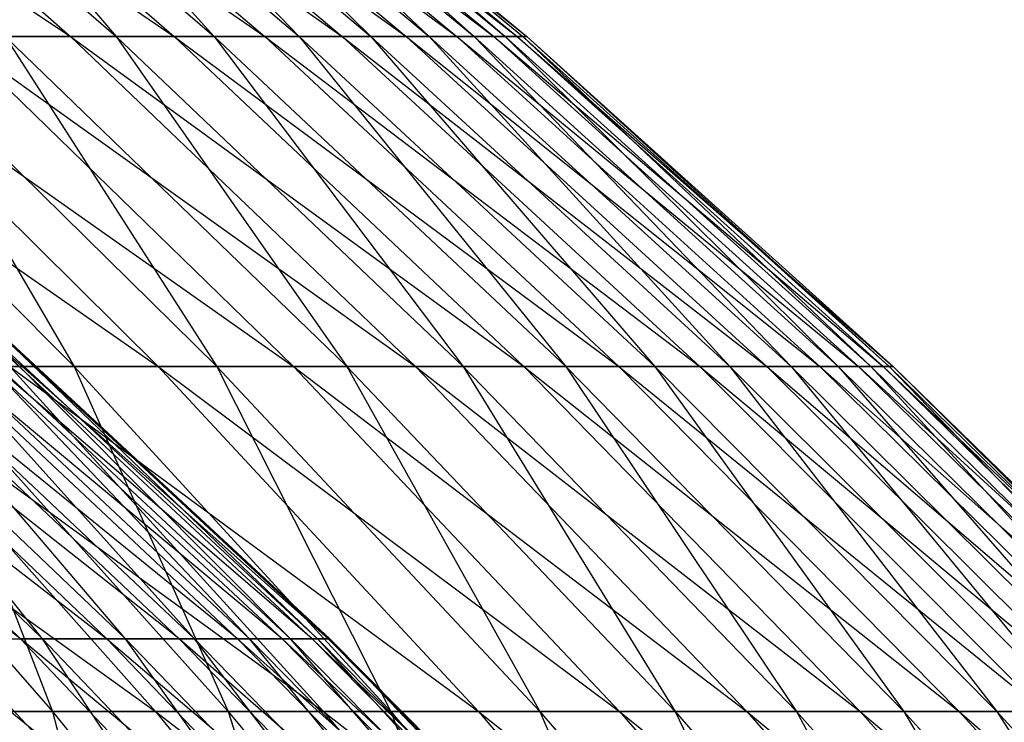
# Model space of a CAD drawing. Extents: x -125 to 125, y -143 to 0.
# Tile 353 of 406: x 36.61 to 41.63, y -40.94 to -37.36. Entities that reach past the tile are written whole.
import ezdxf

# ---------------------------------------------------------------- set-up
doc = ezdxf.new("R2010")
doc.units = 0
doc.header["$LTSCALE"] = 25.4
doc.layers.get('0').update_dxf_attribs({"linetype": 'CONTINUOUS'})

# ---------------------------------------------------------------- blocks, each defined once
blk = doc.blocks.new('NL2500027000_STL_3')
at = {"color": 0}
for p, q in [((34.4832, -35.8473, 14.1118), (36.8693, -37.4489, 13.3029)), ((34.4832, -35.8473, 14.1118), (36.8693, -37.4489, 13.3029)), ((35.0474, -35.8473, 12.6456), (37.3974, -37.4489, 11.7368)), ((35.0474, -35.8473, 12.6456), (37.3974, -37.4489, 11.7368)), ((35.0474, -35.8473, 12.6456), (36.8693, -37.4489, 13.3029)), ((35.0474, -35.8473, 12.6456), (36.8693, -37.4489, 13.3029)), ((35.2675, -35.8473, -12.0181), (37.1009, -37.4489, -12.6429)), ((35.2675, -35.8473, -12.0181), (37.1009, -37.4489, -12.6429)), ((35.5494, -35.8473, 11.1569), (37.8589, -37.4489, 10.1499)), ((35.5494, -35.8473, 11.1569), (37.8589, -37.4489, 10.1499)), ((35.5494, -35.8473, 11.1569), (37.3974, -37.4489, 11.7368)), ((35.5494, -35.8473, 11.1569), (37.3974, -37.4489, 11.7368)), ((35.7428, -35.8473, -10.5207), (37.1009, -37.4489, -12.6429)), ((35.7428, -35.8473, -10.5207), (37.1009, -37.4489, -12.6429)), ((35.7428, -35.8473, -10.5207), (37.6009, -37.4489, -11.0676)), ((35.7428, -35.8473, -10.5207), (37.6009, -37.4489, -11.0676)), ((35.9881, -35.8473, 9.6483), (38.2531, -37.4489, 8.5448)), ((35.9881, -35.8473, 9.6483), (38.2531, -37.4489, 8.5448)), ((35.9881, -35.8473, 9.6483), (37.8589, -37.4489, 10.1499)), ((35.9881, -35.8473, 9.6483), (37.8589, -37.4489, 10.1499)), ((36.1545, -35.8473, -9.0045), (37.6009, -37.4489, -11.0676)), ((36.1545, -35.8473, -9.0045), (37.6009, -37.4489, -11.0676)), ((36.1545, -35.8473, -9.0045), (38.034, -37.4489, -9.4726)), ((36.1545, -35.8473, -9.0045), (38.034, -37.4489, -9.4726)), ((36.3628, -35.8473, 8.1226), (38.5793, -37.4489, 6.9246)), ((36.3628, -35.8473, 8.1226), (38.5793, -37.4489, 6.9246)), ((36.3628, -35.8473, 8.1226), (38.2531, -37.4489, 8.5448)), ((36.3628, -35.8473, 8.1226), (38.2531, -37.4489, 8.5448)), ((36.502, -35.8473, -7.4724), (38.034, -37.4489, -9.4726)), ((36.502, -35.8473, -7.4724), (38.034, -37.4489, -9.4726)), ((36.502, -35.8473, -7.4724), (38.3995, -37.4489, -7.8608)), ((36.502, -35.8473, -7.4724), (38.3995, -37.4489, -7.8608)), ((36.6729, -35.8473, 6.5824), (38.837, -37.4489, 5.2921)), ((36.6729, -35.8473, 6.5824), (38.837, -37.4489, 5.2921)), ((36.6729, -35.8473, 6.5824), (38.5793, -37.4489, 6.9246)), ((36.6729, -35.8473, 6.5824), (38.5793, -37.4489, 6.9246)), ((36.7846, -35.8473, -5.9269), (38.3995, -37.4489, -7.8608)), ((36.7846, -35.8473, -5.9269), (38.3995, -37.4489, -7.8608)), ((36.7846, -35.8473, -5.9269), (38.6968, -37.4489, -6.2351)), ((36.7846, -35.8473, -5.9269), (38.6968, -37.4489, -6.2351)), ((36.9178, -35.8473, 5.0306), (39.0255, -37.4489, 3.6502)), ((36.9178, -35.8473, 5.0306), (39.0255, -37.4489, 3.6502)), ((36.9178, -35.8473, 5.0306), (38.837, -37.4489, 5.2921)), ((36.9178, -35.8473, 5.0306), (38.837, -37.4489, 5.2921)), ((37.0017, -35.8473, -4.371), (38.6968, -37.4489, -6.2351)), ((37.0017, -35.8473, -4.371), (38.6968, -37.4489, -6.2351)), ((37.0017, -35.8473, -4.371), (38.9252, -37.4489, -4.5982)), ((37.0017, -35.8473, -4.371), (38.9252, -37.4489, -4.5982)), ((37.0971, -35.8473, 3.4698), (39.1447, -37.4489, 2.0017)), ((37.0971, -35.8473, 3.4698), (39.1447, -37.4489, 2.0017)), ((37.0971, -35.8473, 3.4698), (39.0255, -37.4489, 3.6502)), ((37.0971, -35.8473, 3.4698), (39.0255, -37.4489, 3.6502)), ((37.1531, -35.8473, -2.8072), (38.9252, -37.4489, -4.5982)), ((37.1531, -35.8473, -2.8072), (38.9252, -37.4489, -4.5982)), ((37.1531, -35.8473, -2.8072), (39.0845, -37.4489, -2.9531)), ((37.1531, -35.8473, -2.8072), (39.0845, -37.4489, -2.9531)), ((37.2104, -35.8473, 1.9028), (39.1943, -37.4489, 0.3498)), ((37.2104, -35.8473, 1.9028), (39.1943, -37.4489, 0.3498)), ((37.2104, -35.8473, 1.9028), (39.1447, -37.4489, 2.0017)), ((37.2104, -35.8473, 1.9028), (39.1447, -37.4489, 2.0017)), ((37.2384, -35.8473, -1.2385), (39.0845, -37.4489, -2.9531)), ((37.2384, -35.8473, -1.2385), (39.0845, -37.4489, -2.9531)), ((37.2384, -35.8473, -1.2385), (39.1742, -37.4489, -1.3029)), ((37.2384, -35.8473, -1.2385), (39.1742, -37.4489, -1.3029)), ((37.2575, -35.8473, 0.3325), (39.1742, -37.4489, -1.3029)), ((37.2575, -35.8473, 0.3325), (39.1742, -37.4489, -1.3029)), ((37.2575, -35.8473, 0.3325), (39.1943, -37.4489, 0.3498)), ((37.2575, -35.8473, 0.3325), (39.1943, -37.4489, 0.3498)), ((34.8963, -37.4489, 17.8484), (37.3152, -39.1303, 17.1413)), ((34.8963, -37.4489, 17.8484), (37.3152, -39.1303, 17.1413)), ((35.2092, -37.4489, -17.2229), (36.8873, -39.1303, -18.0437)), ((35.2092, -37.4489, -17.2229), (36.8873, -39.1303, -18.0437)), ((35.6177, -37.4489, 16.3615), (38.0047, -39.1303, 15.5529)), ((35.6177, -37.4489, 16.3615), (38.0047, -39.1303, 15.5529)), ((35.6177, -37.4489, 16.3615), (37.3152, -39.1303, 17.1413)), ((35.6177, -37.4489, 16.3615), (37.3152, -39.1303, 17.1413)), ((35.904, -37.4489, -15.7232), (36.8873, -39.1303, -18.0437)), ((35.904, -37.4489, -15.7232), (36.8873, -39.1303, -18.0437)), ((35.904, -37.4489, -15.7232), (37.6152, -39.1303, -16.4726)), ((35.904, -37.4489, -15.7232), (37.6152, -39.1303, -16.4726)), ((36.2757, -37.4489, 14.8454), (36.8693, -37.4489, 13.3029)), ((36.2757, -37.4489, 14.8454), (36.8693, -37.4489, 13.3029)), ((36.2757, -37.4489, 14.8454), (38.6265, -39.1303, 13.937)), ((36.2757, -37.4489, 14.8454), (38.6265, -39.1303, 13.937)), ((36.2757, -37.4489, 14.8454), (38.0047, -39.1303, 15.5529)), ((36.2757, -37.4489, 14.8454), (38.0047, -39.1303, 15.5529)), ((37.1009, -37.4489, -12.6429), (36.5349, -37.4489, -14.1957)), ((36.5349, -37.4489, -14.1957), (37.6152, -39.1303, -16.4726)), ((36.5349, -37.4489, -14.1957), (37.6152, -39.1303, -16.4726)), ((36.5349, -37.4489, -14.1957), (38.2762, -39.1303, -14.8723)), ((36.5349, -37.4489, -14.1957), (38.2762, -39.1303, -14.8723)), ((37.1009, -37.4489, -12.6429), (36.5349, -37.4489, -14.1957)), ((36.8693, -37.4489, 13.3029), (37.3974, -37.4489, 11.7368)), ((36.8693, -37.4489, 13.3029), (37.3974, -37.4489, 11.7368)), ((36.8693, -37.4489, 13.3029), (39.1797, -39.1303, 12.2962)), ((36.8693, -37.4489, 13.3029), (39.1797, -39.1303, 12.2962)), ((36.8693, -37.4489, 13.3029), (38.6265, -39.1303, 13.937)), ((36.8693, -37.4489, 13.3029), (38.6265, -39.1303, 13.937)), ((37.6009, -37.4489, -11.0676), (37.1009, -37.4489, -12.6429)), ((37.1009, -37.4489, -12.6429), (38.2762, -39.1303, -14.8723)), ((37.1009, -37.4489, -12.6429), (38.2762, -39.1303, -14.8723)), ((37.1009, -37.4489, -12.6429), (38.8691, -39.1303, -13.2454)), ((37.1009, -37.4489, -12.6429), (38.8691, -39.1303, -13.2454)), ((37.6009, -37.4489, -11.0676), (37.1009, -37.4489, -12.6429)), ((37.3974, -37.4489, 11.7368), (37.8589, -37.4489, 10.1499)), ((37.3974, -37.4489, 11.7368), (37.8589, -37.4489, 10.1499)), ((37.3974, -37.4489, 11.7368), (39.6633, -39.1303, 10.6336)), ((37.3974, -37.4489, 11.7368), (39.6633, -39.1303, 10.6336)), ((37.3974, -37.4489, 11.7368), (39.1797, -39.1303, 12.2962)), ((37.3974, -37.4489, 11.7368), (39.1797, -39.1303, 12.2962)), ((38.034, -37.4489, -9.4726), (37.6009, -37.4489, -11.0676)), ((37.6009, -37.4489, -11.0676), (38.8691, -39.1303, -13.2454)), ((37.6009, -37.4489, -11.0676), (38.8691, -39.1303, -13.2454)), ((37.6009, -37.4489, -11.0676), (39.3929, -39.1303, -11.5951)), ((37.6009, -37.4489, -11.0676), (39.3929, -39.1303, -11.5951)), ((38.034, -37.4489, -9.4726), (37.6009, -37.4489, -11.0676)), ((37.8589, -37.4489, 10.1499), (38.2531, -37.4489, 8.5448)), ((37.8589, -37.4489, 10.1499), (38.2531, -37.4489, 8.5448)), ((37.8589, -37.4489, 10.1499), (40.0763, -39.1303, 8.9521)), ((37.8589, -37.4489, 10.1499), (40.0763, -39.1303, 8.9521)), ((37.8589, -37.4489, 10.1499), (39.6633, -39.1303, 10.6336)), ((37.8589, -37.4489, 10.1499), (39.6633, -39.1303, 10.6336)), ((38.3995, -37.4489, -7.8608), (38.034, -37.4489, -9.4726)), ((38.034, -37.4489, -9.4726), (39.3929, -39.1303, -11.5951)), ((38.034, -37.4489, -9.4726), (39.3929, -39.1303, -11.5951)), ((38.034, -37.4489, -9.4726), (39.8467, -39.1303, -9.9241)), ((38.034, -37.4489, -9.4726), (39.8467, -39.1303, -9.9241)), ((38.3995, -37.4489, -7.8608), (38.034, -37.4489, -9.4726)), ((38.2531, -37.4489, 8.5448), (38.5793, -37.4489, 6.9246)), ((38.2531, -37.4489, 8.5448), (38.5793, -37.4489, 6.9246)), ((38.2531, -37.4489, 8.5448), (40.418, -39.1303, 7.2547)), ((38.2531, -37.4489, 8.5448), (40.418, -39.1303, 7.2547)), ((38.2531, -37.4489, 8.5448), (40.0763, -39.1303, 8.9521)), ((38.2531, -37.4489, 8.5448), (40.0763, -39.1303, 8.9521)), ((38.6968, -37.4489, -6.2351), (38.3995, -37.4489, -7.8608)), ((38.3995, -37.4489, -7.8608), (39.8467, -39.1303, -9.9241)), ((38.3995, -37.4489, -7.8608), (39.8467, -39.1303, -9.9241)), ((38.3995, -37.4489, -7.8608), (40.2297, -39.1303, -8.2355)), ((38.3995, -37.4489, -7.8608), (40.2297, -39.1303, -8.2355)), ((38.6968, -37.4489, -6.2351), (38.3995, -37.4489, -7.8608)), ((38.5793, -37.4489, 6.9246), (38.837, -37.4489, 5.2921)), ((38.5793, -37.4489, 6.9246), (38.837, -37.4489, 5.2921)), ((38.5793, -37.4489, 6.9246), (40.6879, -39.1303, 5.5443)), ((38.5793, -37.4489, 6.9246), (40.6879, -39.1303, 5.5443)), ((38.5793, -37.4489, 6.9246), (40.418, -39.1303, 7.2547)), ((38.5793, -37.4489, 6.9246), (40.418, -39.1303, 7.2547)), ((38.9252, -37.4489, -4.5982), (38.6968, -37.4489, -6.2351)), ((38.6968, -37.4489, -6.2351), (40.2297, -39.1303, -8.2355)), ((38.6968, -37.4489, -6.2351), (40.2297, -39.1303, -8.2355)), ((38.6968, -37.4489, -6.2351), (40.5411, -39.1303, -6.5322)), ((38.6968, -37.4489, -6.2351), (40.5411, -39.1303, -6.5322)), ((38.9252, -37.4489, -4.5982), (38.6968, -37.4489, -6.2351)), ((38.837, -37.4489, 5.2921), (39.0255, -37.4489, 3.6502)), ((38.837, -37.4489, 5.2921), (39.0255, -37.4489, 3.6502)), ((38.837, -37.4489, 5.2921), (40.8855, -39.1303, 3.8241)), ((38.837, -37.4489, 5.2921), (40.8855, -39.1303, 3.8241)), ((38.837, -37.4489, 5.2921), (40.6879, -39.1303, 5.5443)), ((38.837, -37.4489, 5.2921), (40.6879, -39.1303, 5.5443)), ((39.0845, -37.4489, -2.9531), (38.9252, -37.4489, -4.5982)), ((38.9252, -37.4489, -4.5982), (40.5411, -39.1303, -6.5322)), ((38.9252, -37.4489, -4.5982), (40.5411, -39.1303, -6.5322)), ((38.9252, -37.4489, -4.5982), (40.7804, -39.1303, -4.8173)), ((38.9252, -37.4489, -4.5982), (40.7804, -39.1303, -4.8173)), ((39.0845, -37.4489, -2.9531), (38.9252, -37.4489, -4.5982)), ((39.0255, -37.4489, 3.6502), (39.1447, -37.4489, 2.0017)), ((39.0255, -37.4489, 3.6502), (39.1447, -37.4489, 2.0017)), ((39.0255, -37.4489, 3.6502), (41.0104, -39.1303, 2.0971)), ((39.0255, -37.4489, 3.6502), (41.0104, -39.1303, 2.0971)), ((39.0255, -37.4489, 3.6502), (40.8855, -39.1303, 3.8241)), ((39.0255, -37.4489, 3.6502), (40.8855, -39.1303, 3.8241)), ((39.1742, -37.4489, -1.3029), (39.0845, -37.4489, -2.9531)), ((39.0845, -37.4489, -2.9531), (40.7804, -39.1303, -4.8173)), ((39.0845, -37.4489, -2.9531), (40.7804, -39.1303, -4.8173)), ((39.0845, -37.4489, -2.9531), (40.9472, -39.1303, -3.0939)), ((39.0845, -37.4489, -2.9531), (40.9472, -39.1303, -3.0939)), ((39.1742, -37.4489, -1.3029), (39.0845, -37.4489, -2.9531)), ((39.1447, -37.4489, 2.0017), (39.1943, -37.4489, 0.3498)), ((39.1447, -37.4489, 2.0017), (39.1943, -37.4489, 0.3498)), ((39.1447, -37.4489, 2.0017), (41.0623, -39.1303, 0.3664)), ((39.1447, -37.4489, 2.0017), (41.0623, -39.1303, 0.3664)), ((39.1447, -37.4489, 2.0017), (41.0104, -39.1303, 2.0971)), ((39.1447, -37.4489, 2.0017), (41.0104, -39.1303, 2.0971)), ((39.1943, -37.4489, 0.3498), (39.1742, -37.4489, -1.3029)), ((39.1742, -37.4489, -1.3029), (40.9472, -39.1303, -3.0939)), ((39.1742, -37.4489, -1.3029), (40.9472, -39.1303, -3.0939)), ((39.1742, -37.4489, -1.3029), (41.0413, -39.1303, -1.365)), ((39.1742, -37.4489, -1.3029), (41.0413, -39.1303, -1.365)), ((39.1943, -37.4489, 0.3498), (39.1742, -37.4489, -1.3029)), ((39.1943, -37.4489, 0.3498), (41.0413, -39.1303, -1.365)), ((39.1943, -37.4489, 0.3498), (41.0413, -39.1303, -1.365)), ((39.1943, -37.4489, 0.3498), (41.0623, -39.1303, 0.3664)), ((39.1943, -37.4489, 0.3498), (41.0623, -39.1303, 0.3664)), ((36.6134, -40.5185, 10.8812), (34.3741, -38.8231, 11.8705)), ((36.6134, -40.5185, 10.8812), (34.3741, -38.8231, 11.8705)), ((34.8591, -38.8231, 10.3599), (36.6134, -40.5185, 10.8812)), ((34.8591, -38.8231, 10.3599), (36.6134, -40.5185, 10.8812)), ((34.8591, -38.8231, 10.3599), (37.0532, -40.5185, 9.2738)), ((34.8591, -38.8231, 10.3599), (37.0532, -40.5185, 9.2738)), ((36.7259, -40.5185, -10.4952), (34.9663, -38.8231, -9.9924)), ((36.7259, -40.5185, -10.4952), (34.9663, -38.8231, -9.9924)), ((37.4224, -40.5185, 7.6487), (35.2779, -38.8231, 8.8295)), ((35.2779, -38.8231, 8.8295), (37.0532, -40.5185, 9.2738)), ((35.2779, -38.8231, 8.8295), (37.0532, -40.5185, 9.2738)), ((37.4224, -40.5185, 7.6487), (35.2779, -38.8231, 8.8295)), ((36.7259, -40.5185, -10.4952), (35.3688, -38.8231, -8.4577)), ((36.7259, -40.5185, -10.4952), (35.3688, -38.8231, -8.4577)), ((37.1487, -40.5185, -8.8833), (35.3688, -38.8231, -8.4577)), ((37.1487, -40.5185, -8.8833), (35.3688, -38.8231, -8.4577)), ((37.7204, -40.5185, 6.0091), (35.6294, -38.8231, 7.2823)), ((35.6294, -38.8231, 7.2823), (37.4224, -40.5185, 7.6487)), ((35.6294, -38.8231, 7.2823), (37.4224, -40.5185, 7.6487)), ((37.7204, -40.5185, 6.0091), (35.6294, -38.8231, 7.2823)), ((37.1487, -40.5185, -8.8833), (35.7041, -38.8231, -6.9069)), ((37.1487, -40.5185, -8.8833), (35.7041, -38.8231, -6.9069)), ((37.5009, -40.5185, -7.2544), (35.7041, -38.8231, -6.9069)), ((37.5009, -40.5185, -7.2544), (35.7041, -38.8231, -6.9069)), ((37.9466, -40.5185, 4.3581), (35.9132, -38.8231, 5.7212)), ((35.9132, -38.8231, 5.7212), (37.7204, -40.5185, 6.0091)), ((35.9132, -38.8231, 5.7212), (37.7204, -40.5185, 6.0091)), ((37.9466, -40.5185, 4.3581), (35.9132, -38.8231, 5.7212)), ((37.5009, -40.5185, -7.2544), (35.9714, -38.8231, -5.3429)), ((37.5009, -40.5185, -7.2544), (35.9714, -38.8231, -5.3429)), ((37.7816, -40.5185, -5.6118), (35.9714, -38.8231, -5.3429)), ((37.7816, -40.5185, -5.6118), (35.9714, -38.8231, -5.3429)), ((38.1006, -40.5185, 2.6987), (36.1285, -38.8231, 4.1492)), ((36.1285, -38.8231, 4.1492), (37.9466, -40.5185, 4.3581)), ((36.1285, -38.8231, 4.1492), (37.9466, -40.5185, 4.3581)), ((38.1006, -40.5185, 2.6987), (36.1285, -38.8231, 4.1492)), ((37.7816, -40.5185, -5.6118), (36.1702, -38.8231, -3.7688)), ((37.7816, -40.5185, -5.6118), (36.1702, -38.8231, -3.7688)), ((37.9904, -40.5185, -3.9584), (36.1702, -38.8231, -3.7688)), ((37.9904, -40.5185, -3.9584), (36.1702, -38.8231, -3.7688)), ((38.1821, -40.5185, 1.0342), (36.2751, -38.8231, 2.5694)), ((36.2751, -38.8231, 2.5694), (38.1006, -40.5185, 2.6987)), ((36.2751, -38.8231, 2.5694), (38.1006, -40.5185, 2.6987)), ((38.1821, -40.5185, 1.0342), (36.2751, -38.8231, 2.5694)), ((36.3002, -38.8231, -2.1874), (38.1269, -40.5185, -2.2975)), ((37.9904, -40.5185, -3.9584), (36.3002, -38.8231, -2.1874)), ((37.9904, -40.5185, -3.9584), (36.3002, -38.8231, -2.1874)), ((36.3002, -38.8231, -2.1874), (38.1269, -40.5185, -2.2975)), ((38.1821, -40.5185, 1.0342), (36.3527, -38.8231, 0.9846)), ((36.3527, -38.8231, 0.9846), (38.1908, -40.5185, -0.6323)), ((38.1821, -40.5185, 1.0342), (36.3527, -38.8231, 0.9846)), ((36.3527, -38.8231, 0.9846), (38.1908, -40.5185, -0.6323)), ((38.1269, -40.5185, -2.2975), (36.361, -38.8231, -0.602)), ((36.361, -38.8231, -0.602), (38.1908, -40.5185, -0.6323)), ((36.361, -38.8231, -0.602), (38.1908, -40.5185, -0.6323)), ((38.1269, -40.5185, -2.2975), (36.361, -38.8231, -0.602)), ((34.8543, -39.1303, 21.7123), (37.3018, -40.8884, 21.1082)), ((34.8543, -39.1303, 21.7123), (37.3018, -40.8884, 21.1082)), ((35.2362, -39.1303, -21.0869), (36.7774, -40.8884, -22.0092)), ((35.2362, -39.1303, -21.0869), (36.7774, -40.8884, -22.0092)), ((35.7386, -39.1303, 20.2237), (38.1585, -40.8884, 19.517)), ((35.7386, -39.1303, 20.2237), (38.1585, -40.8884, 19.517)), ((35.7386, -39.1303, 20.2237), (37.3018, -40.8884, 21.1082)), ((35.7386, -39.1303, 20.2237), (37.3018, -40.8884, 21.1082)), ((36.8873, -39.1303, -18.0437), (36.0939, -39.1303, -19.5827)), ((36.0939, -39.1303, -19.5827), (36.7774, -40.8884, -22.0092)), ((36.0939, -39.1303, -19.5827), (36.7774, -40.8884, -22.0092)), ((36.0939, -39.1303, -19.5827), (37.6725, -40.8884, -20.4392)), ((36.0939, -39.1303, -19.5827), (37.6725, -40.8884, -20.4392)), ((36.8873, -39.1303, -18.0437), (36.0939, -39.1303, -19.5827)), ((36.5594, -39.1303, 18.6991), (37.3152, -39.1303, 17.1413)), ((36.5594, -39.1303, 18.6991), (37.3152, -39.1303, 17.1413)), ((36.5594, -39.1303, 18.6991), (38.9473, -40.8884, 17.891)), ((36.5594, -39.1303, 18.6991), (38.9473, -40.8884, 17.891)), ((36.5594, -39.1303, 18.6991), (38.1585, -40.8884, 19.517)), ((36.5594, -39.1303, 18.6991), (38.1585, -40.8884, 19.517)), ((37.6152, -39.1303, -16.4726), (36.8873, -39.1303, -18.0437)), ((36.8873, -39.1303, -18.0437), (37.6725, -40.8884, -20.4392)), ((36.8873, -39.1303, -18.0437), (37.6725, -40.8884, -20.4392)), ((36.8873, -39.1303, -18.0437), (38.5007, -40.8884, -18.8329)), ((36.8873, -39.1303, -18.0437), (38.5007, -40.8884, -18.8329)), ((37.6152, -39.1303, -16.4726), (36.8873, -39.1303, -18.0437)), ((37.3152, -39.1303, 17.1413), (38.0047, -39.1303, 15.5529)), ((37.3152, -39.1303, 17.1413), (38.0047, -39.1303, 15.5529)), ((37.3152, -39.1303, 17.1413), (39.6669, -40.8884, 16.2332)), ((37.3152, -39.1303, 17.1413), (39.6669, -40.8884, 16.2332)), ((37.3152, -39.1303, 17.1413), (38.9473, -40.8884, 17.891)), ((37.3152, -39.1303, 17.1413), (38.9473, -40.8884, 17.891)), ((38.2762, -39.1303, -14.8723), (37.6152, -39.1303, -16.4726)), ((37.6152, -39.1303, -16.4726), (38.5007, -40.8884, -18.8329)), ((37.6152, -39.1303, -16.4726), (38.5007, -40.8884, -18.8329)), ((37.6152, -39.1303, -16.4726), (39.2604, -40.8884, -17.1931)), ((37.6152, -39.1303, -16.4726), (39.2604, -40.8884, -17.1931)), ((38.2762, -39.1303, -14.8723), (37.6152, -39.1303, -16.4726)), ((38.0047, -39.1303, 15.5529), (38.6265, -39.1303, 13.937)), ((38.0047, -39.1303, 15.5529), (38.6265, -39.1303, 13.937)), ((38.0047, -39.1303, 15.5529), (40.316, -40.8884, 14.5465)), ((38.0047, -39.1303, 15.5529), (40.316, -40.8884, 14.5465)), ((38.0047, -39.1303, 15.5529), (39.6669, -40.8884, 16.2332)), ((38.0047, -39.1303, 15.5529), (39.6669, -40.8884, 16.2332)), ((38.8691, -39.1303, -13.2454), (38.2762, -39.1303, -14.8723)), ((38.2762, -39.1303, -14.8723), (39.2604, -40.8884, -17.1931)), ((38.2762, -39.1303, -14.8723), (39.2604, -40.8884, -17.1931)), ((38.2762, -39.1303, -14.8723), (39.9503, -40.8884, -15.5227)), ((38.2762, -39.1303, -14.8723), (39.9503, -40.8884, -15.5227)), ((38.8691, -39.1303, -13.2454), (38.2762, -39.1303, -14.8723)), ((38.6265, -39.1303, 13.937), (39.1797, -39.1303, 12.2962)), ((38.6265, -39.1303, 13.937), (39.1797, -39.1303, 12.2962)), ((38.6265, -39.1303, 13.937), (40.8934, -40.8884, 12.834)), ((38.6265, -39.1303, 13.937), (40.8934, -40.8884, 12.834)), ((38.6265, -39.1303, 13.937), (40.316, -40.8884, 14.5465)), ((38.6265, -39.1303, 13.937), (40.316, -40.8884, 14.5465)), ((39.3929, -39.1303, -11.5951), (38.8691, -39.1303, -13.2454)), ((38.8691, -39.1303, -13.2454), (39.9503, -40.8884, -15.5227)), ((38.8691, -39.1303, -13.2454), (39.9503, -40.8884, -15.5227)), ((38.8691, -39.1303, -13.2454), (40.5691, -40.8884, -13.8248)), ((38.8691, -39.1303, -13.2454), (40.5691, -40.8884, -13.8248)), ((39.3929, -39.1303, -11.5951), (38.8691, -39.1303, -13.2454)), ((39.1797, -39.1303, 12.2962), (39.6633, -39.1303, 10.6336)), ((39.1797, -39.1303, 12.2962), (39.6633, -39.1303, 10.6336)), ((39.1797, -39.1303, 12.2962), (41.398, -40.8884, 11.0987)), ((39.1797, -39.1303, 12.2962), (41.398, -40.8884, 11.0987)), ((39.1797, -39.1303, 12.2962), (40.8934, -40.8884, 12.834)), ((39.1797, -39.1303, 12.2962), (40.8934, -40.8884, 12.834)), ((39.8467, -39.1303, -9.9241), (39.3929, -39.1303, -11.5951)), ((39.3929, -39.1303, -11.5951), (40.5691, -40.8884, -13.8248)), ((39.3929, -39.1303, -11.5951), (40.5691, -40.8884, -13.8248)), ((39.3929, -39.1303, -11.5951), (41.1159, -40.8884, -12.1022)), ((39.3929, -39.1303, -11.5951), (41.1159, -40.8884, -12.1022)), ((39.8467, -39.1303, -9.9241), (39.3929, -39.1303, -11.5951)), ((39.6633, -39.1303, 10.6336), (40.0763, -39.1303, 8.9521)), ((39.6633, -39.1303, 10.6336), (40.0763, -39.1303, 8.9521)), ((39.6633, -39.1303, 10.6336), (41.8291, -40.8884, 9.3436)), ((39.6633, -39.1303, 10.6336), (41.8291, -40.8884, 9.3436)), ((39.6633, -39.1303, 10.6336), (41.398, -40.8884, 11.0987)), ((39.6633, -39.1303, 10.6336), (41.398, -40.8884, 11.0987)), ((40.2297, -39.1303, -8.2355), (39.8467, -39.1303, -9.9241)), ((39.8467, -39.1303, -9.9241), (41.1159, -40.8884, -12.1022)), ((39.8467, -39.1303, -9.9241), (41.1159, -40.8884, -12.1022)), ((39.8467, -39.1303, -9.9241), (41.5895, -40.8884, -10.3582)), ((39.8467, -39.1303, -9.9241), (41.5895, -40.8884, -10.3582)), ((40.2297, -39.1303, -8.2355), (39.8467, -39.1303, -9.9241)), ((40.0763, -39.1303, 8.9521), (40.418, -39.1303, 7.2547)), ((40.0763, -39.1303, 8.9521), (40.418, -39.1303, 7.2547)), ((40.0763, -39.1303, 8.9521), (42.1858, -40.8884, 7.572)), ((40.0763, -39.1303, 8.9521), (42.1858, -40.8884, 7.572)), ((40.0763, -39.1303, 8.9521), (41.8291, -40.8884, 9.3436)), ((40.0763, -39.1303, 8.9521), (41.8291, -40.8884, 9.3436)), ((40.5411, -39.1303, -6.5322), (40.2297, -39.1303, -8.2355)), ((40.2297, -39.1303, -8.2355), (41.5895, -40.8884, -10.3582)), ((40.2297, -39.1303, -8.2355), (41.5895, -40.8884, -10.3582)), ((40.2297, -39.1303, -8.2355), (41.9892, -40.8884, -8.5957)), ((40.2297, -39.1303, -8.2355), (41.9892, -40.8884, -8.5957)), ((40.5411, -39.1303, -6.5322), (40.2297, -39.1303, -8.2355)), ((40.418, -39.1303, 7.2547), (40.6879, -39.1303, 5.5443)), ((40.418, -39.1303, 7.2547), (40.6879, -39.1303, 5.5443)), ((40.418, -39.1303, 7.2547), (42.4675, -40.8884, 5.7868)), ((40.418, -39.1303, 7.2547), (42.4675, -40.8884, 5.7868)), ((40.418, -39.1303, 7.2547), (42.1858, -40.8884, 7.572)), ((40.418, -39.1303, 7.2547), (42.1858, -40.8884, 7.572)), ((40.7804, -39.1303, -4.8173), (40.5411, -39.1303, -6.5322)), ((40.5411, -39.1303, -6.5322), (41.9892, -40.8884, -8.5957)), ((40.5411, -39.1303, -6.5322), (41.9892, -40.8884, -8.5957)), ((40.5411, -39.1303, -6.5322), (42.3142, -40.8884, -6.8179)), ((40.5411, -39.1303, -6.5322), (42.3142, -40.8884, -6.8179)), ((40.7804, -39.1303, -4.8173), (40.5411, -39.1303, -6.5322)), ((40.6879, -39.1303, 5.5443), (40.8855, -39.1303, 3.8241)), ((40.6879, -39.1303, 5.5443), (40.8855, -39.1303, 3.8241)), ((40.6879, -39.1303, 5.5443), (42.6737, -40.8884, 3.9914)), ((40.6879, -39.1303, 5.5443), (42.6737, -40.8884, 3.9914)), ((40.6879, -39.1303, 5.5443), (42.4675, -40.8884, 5.7868)), ((40.6879, -39.1303, 5.5443), (42.4675, -40.8884, 5.7868)), ((40.9472, -39.1303, -3.0939), (40.7804, -39.1303, -4.8173)), ((40.7804, -39.1303, -4.8173), (42.3142, -40.8884, -6.8179)), ((40.7804, -39.1303, -4.8173), (42.3142, -40.8884, -6.8179)), ((40.7804, -39.1303, -4.8173), (42.564, -40.8884, -5.028)), ((40.7804, -39.1303, -4.8173), (42.564, -40.8884, -5.028)), ((40.9472, -39.1303, -3.0939), (40.7804, -39.1303, -4.8173)), ((40.8855, -39.1303, 3.8241), (41.0104, -39.1303, 2.0971)), ((40.8855, -39.1303, 3.8241), (41.0104, -39.1303, 2.0971)), ((40.8855, -39.1303, 3.8241), (42.8041, -40.8884, 2.1889)), ((40.8855, -39.1303, 3.8241), (42.8041, -40.8884, 2.1889)), ((40.8855, -39.1303, 3.8241), (42.6737, -40.8884, 3.9914)), ((40.8855, -39.1303, 3.8241), (42.6737, -40.8884, 3.9914)), ((41.0413, -39.1303, -1.365), (40.9472, -39.1303, -3.0939)), ((40.9472, -39.1303, -3.0939), (42.564, -40.8884, -5.028)), ((40.9472, -39.1303, -3.0939), (42.564, -40.8884, -5.028)), ((40.9472, -39.1303, -3.0939), (42.7382, -40.8884, -3.2292)), ((40.9472, -39.1303, -3.0939), (42.7382, -40.8884, -3.2292)), ((41.0413, -39.1303, -1.365), (40.9472, -39.1303, -3.0939)), ((41.0104, -39.1303, 2.0971), (41.0623, -39.1303, 0.3664)), ((41.0104, -39.1303, 2.0971), (41.0623, -39.1303, 0.3664)), ((41.0104, -39.1303, 2.0971), (42.8583, -40.8884, 0.3824)), ((41.0104, -39.1303, 2.0971), (42.8583, -40.8884, 0.3824)), ((41.0104, -39.1303, 2.0971), (42.8041, -40.8884, 2.1889)), ((41.0104, -39.1303, 2.0971), (42.8041, -40.8884, 2.1889)), ((41.0623, -39.1303, 0.3664), (41.0413, -39.1303, -1.365)), ((41.0413, -39.1303, -1.365), (42.7382, -40.8884, -3.2292)), ((41.0413, -39.1303, -1.365), (42.7382, -40.8884, -3.2292)), ((41.0413, -39.1303, -1.365), (42.8363, -40.8884, -1.4247)), ((41.0413, -39.1303, -1.365), (42.8363, -40.8884, -1.4247)), ((41.0623, -39.1303, 0.3664), (41.0413, -39.1303, -1.365)), ((41.0623, -39.1303, 0.3664), (42.8363, -40.8884, -1.4247)), ((41.0623, -39.1303, 0.3664), (42.8363, -40.8884, -1.4247)), ((41.0623, -39.1303, 0.3664), (42.8583, -40.8884, 0.3824)), ((41.0623, -39.1303, 0.3664), (42.8583, -40.8884, 0.3824)), ((36.1039, -40.5185, 12.4679), (38.2974, -42.2896, 11.3817)), ((36.1039, -40.5185, 12.4679), (38.2974, -42.2896, 11.3817)), ((36.1039, -40.5185, 12.4679), (36.6134, -40.5185, 10.8812)), ((36.1039, -40.5185, 12.4679), (36.6134, -40.5185, 10.8812)), ((37.8996, -42.2896, -12.6431), (36.2331, -40.5185, -12.0872)), ((36.2331, -40.5185, -12.0872), (36.7259, -40.5185, -10.4952)), ((36.2331, -40.5185, -12.0872), (36.7259, -40.5185, -10.4952)), ((37.8996, -42.2896, -12.6431), (36.2331, -40.5185, -12.0872)), ((37.0532, -40.5185, 9.2738), (36.6134, -40.5185, 10.8812)), ((37.0532, -40.5185, 9.2738), (36.6134, -40.5185, 10.8812)), ((38.7574, -42.2896, 9.7003), (36.6134, -40.5185, 10.8812)), ((38.2974, -42.2896, 11.3817), (36.6134, -40.5185, 10.8812)), ((38.7574, -42.2896, 9.7003), (36.6134, -40.5185, 10.8812)), ((38.2974, -42.2896, 11.3817), (36.6134, -40.5185, 10.8812)), ((37.8996, -42.2896, -12.6431), (36.7259, -40.5185, -10.4952)), ((37.8996, -42.2896, -12.6431), (36.7259, -40.5185, -10.4952)), ((38.415, -42.2896, -10.9779), (36.7259, -40.5185, -10.4952)), ((36.7259, -40.5185, -10.4952), (37.1487, -40.5185, -8.8833)), ((36.7259, -40.5185, -10.4952), (37.1487, -40.5185, -8.8833)), ((38.415, -42.2896, -10.9779), (36.7259, -40.5185, -10.4952)), ((37.0532, -40.5185, 9.2738), (38.7574, -42.2896, 9.7003)), ((37.0532, -40.5185, 9.2738), (38.7574, -42.2896, 9.7003)), ((37.0532, -40.5185, 9.2738), (39.1436, -42.2896, 8.0005)), ((37.4224, -40.5185, 7.6487), (37.0532, -40.5185, 9.2738)), ((37.4224, -40.5185, 7.6487), (37.0532, -40.5185, 9.2738)), ((37.0532, -40.5185, 9.2738), (39.1436, -42.2896, 8.0005)), ((38.415, -42.2896, -10.9779), (37.1487, -40.5185, -8.8833)), ((38.415, -42.2896, -10.9779), (37.1487, -40.5185, -8.8833)), ((38.8573, -42.2896, -9.2919), (37.1487, -40.5185, -8.8833)), ((37.1487, -40.5185, -8.8833), (37.5009, -40.5185, -7.2544)), ((37.1487, -40.5185, -8.8833), (37.5009, -40.5185, -7.2544)), ((38.8573, -42.2896, -9.2919), (37.1487, -40.5185, -8.8833)), ((37.7204, -40.5185, 6.0091), (37.4224, -40.5185, 7.6487)), ((37.7204, -40.5185, 6.0091), (37.4224, -40.5185, 7.6487)), ((39.4553, -42.2896, 6.2855), (37.4224, -40.5185, 7.6487)), ((37.4224, -40.5185, 7.6487), (39.1436, -42.2896, 8.0005)), ((37.4224, -40.5185, 7.6487), (39.1436, -42.2896, 8.0005)), ((39.4553, -42.2896, 6.2855), (37.4224, -40.5185, 7.6487)), ((38.8573, -42.2896, -9.2919), (37.5009, -40.5185, -7.2544)), ((38.8573, -42.2896, -9.2919), (37.5009, -40.5185, -7.2544)), ((39.2256, -42.2896, -7.5881), (37.5009, -40.5185, -7.2544)), ((37.5009, -40.5185, -7.2544), (37.7816, -40.5185, -5.6118)), ((37.5009, -40.5185, -7.2544), (37.7816, -40.5185, -5.6118)), ((39.2256, -42.2896, -7.5881), (37.5009, -40.5185, -7.2544)), ((37.9466, -40.5185, 4.3581), (37.7204, -40.5185, 6.0091)), ((37.9466, -40.5185, 4.3581), (37.7204, -40.5185, 6.0091)), ((39.6919, -42.2896, 4.5585), (37.7204, -40.5185, 6.0091)), ((37.7204, -40.5185, 6.0091), (39.4553, -42.2896, 6.2855)), ((37.7204, -40.5185, 6.0091), (39.4553, -42.2896, 6.2855)), ((39.6919, -42.2896, 4.5585), (37.7204, -40.5185, 6.0091)), ((39.2256, -42.2896, -7.5881), (37.7816, -40.5185, -5.6118)), ((39.2256, -42.2896, -7.5881), (37.7816, -40.5185, -5.6118)), ((39.5193, -42.2896, -5.8699), (37.7816, -40.5185, -5.6118)), ((37.7816, -40.5185, -5.6118), (37.9904, -40.5185, -3.9584)), ((37.7816, -40.5185, -5.6118), (37.9904, -40.5185, -3.9584)), ((39.5193, -42.2896, -5.8699), (37.7816, -40.5185, -5.6118)), ((38.1006, -40.5185, 2.6987), (37.9466, -40.5185, 4.3581)), ((38.1006, -40.5185, 2.6987), (37.9466, -40.5185, 4.3581)), ((39.853, -42.2896, 2.8228), (37.9466, -40.5185, 4.3581)), ((37.9466, -40.5185, 4.3581), (39.6919, -42.2896, 4.5585)), ((37.9466, -40.5185, 4.3581), (39.6919, -42.2896, 4.5585)), ((39.853, -42.2896, 2.8228), (37.9466, -40.5185, 4.3581)), ((39.5193, -42.2896, -5.8699), (37.9904, -40.5185, -3.9584)), ((39.5193, -42.2896, -5.8699), (37.9904, -40.5185, -3.9584)), ((39.7377, -42.2896, -4.1405), (37.9904, -40.5185, -3.9584)), ((37.9904, -40.5185, -3.9584), (38.1269, -40.5185, -2.2975)), ((37.9904, -40.5185, -3.9584), (38.1269, -40.5185, -2.2975)), ((39.7377, -42.2896, -4.1405), (37.9904, -40.5185, -3.9584)), ((38.1821, -40.5185, 1.0342), (38.1006, -40.5185, 2.6987)), ((38.1821, -40.5185, 1.0342), (38.1006, -40.5185, 2.6987)), ((39.9382, -42.2896, 1.0818), (38.1006, -40.5185, 2.6987)), ((38.1006, -40.5185, 2.6987), (39.853, -42.2896, 2.8228)), ((38.1006, -40.5185, 2.6987), (39.853, -42.2896, 2.8228)), ((39.9382, -42.2896, 1.0818), (38.1006, -40.5185, 2.6987)), ((38.1269, -40.5185, -2.2975), (38.1908, -40.5185, -0.6323)), ((38.1269, -40.5185, -2.2975), (38.1908, -40.5185, -0.6323)), ((38.1269, -40.5185, -2.2975), (39.8805, -42.2896, -2.4032)), ((39.7377, -42.2896, -4.1405), (38.1269, -40.5185, -2.2975)), ((39.7377, -42.2896, -4.1405), (38.1269, -40.5185, -2.2975)), ((38.1269, -40.5185, -2.2975), (39.8805, -42.2896, -2.4032)), ((39.9474, -42.2896, -0.6613), (38.1821, -40.5185, 1.0342)), ((38.1821, -40.5185, 1.0342), (38.1908, -40.5185, -0.6323)), ((38.1821, -40.5185, 1.0342), (38.1908, -40.5185, -0.6323)), ((38.1821, -40.5185, 1.0342), (39.9382, -42.2896, 1.0818)), ((38.1821, -40.5185, 1.0342), (39.9382, -42.2896, 1.0818)), ((39.9474, -42.2896, -0.6613), (38.1821, -40.5185, 1.0342)), ((39.9474, -42.2896, -0.6613), (38.1908, -40.5185, -0.6323)), ((38.1908, -40.5185, -0.6323), (39.8805, -42.2896, -2.4032)), ((39.9474, -42.2896, -0.6613), (38.1908, -40.5185, -0.6323)), ((38.1908, -40.5185, -0.6323), (39.8805, -42.2896, -2.4032)), ((36.7774, -40.8884, -22.0092), (35.8169, -40.8884, -23.54)), ((36.7774, -40.8884, -22.0092), (35.8169, -40.8884, -23.54)), ((36.3788, -40.8884, 22.662), (37.3018, -40.8884, 21.1082)), ((36.3788, -40.8884, 22.662), (37.3018, -40.8884, 21.1082)), ((37.6725, -40.8884, -20.4392), (36.7774, -40.8884, -22.0092)), ((36.7774, -40.8884, -22.0092), (37.2549, -42.7201, -24.4852)), ((36.7774, -40.8884, -22.0092), (37.2549, -42.7201, -24.4852)), ((36.7774, -40.8884, -22.0092), (38.254, -42.7201, -22.8928)), ((36.7774, -40.8884, -22.0092), (38.254, -42.7201, -22.8928)), ((37.6725, -40.8884, -20.4392), (36.7774, -40.8884, -22.0092)), ((37.3018, -40.8884, 21.1082), (38.1585, -40.8884, 19.517)), ((37.3018, -40.8884, 21.1082), (38.1585, -40.8884, 19.517)), ((37.3018, -40.8884, 21.1082), (39.6905, -42.7201, 20.3006)), ((37.3018, -40.8884, 21.1082), (39.6905, -42.7201, 20.3006)), ((37.3018, -40.8884, 21.1082), (38.7994, -42.7201, 21.9557)), ((37.3018, -40.8884, 21.1082), (38.7994, -42.7201, 21.9557)), ((38.5007, -40.8884, -18.8329), (37.6725, -40.8884, -20.4392)), ((37.6725, -40.8884, -20.4392), (38.254, -42.7201, -22.8928)), ((37.6725, -40.8884, -20.4392), (38.254, -42.7201, -22.8928)), ((37.6725, -40.8884, -20.4392), (39.1851, -42.7201, -21.2598)), ((37.6725, -40.8884, -20.4392), (39.1851, -42.7201, -21.2598)), ((38.5007, -40.8884, -18.8329), (37.6725, -40.8884, -20.4392)), ((38.1585, -40.8884, 19.517), (38.9473, -40.8884, 17.891)), ((38.1585, -40.8884, 19.517), (38.9473, -40.8884, 17.891)), ((38.1585, -40.8884, 19.517), (40.511, -42.7201, 18.6093)), ((38.1585, -40.8884, 19.517), (40.511, -42.7201, 18.6093)), ((38.1585, -40.8884, 19.517), (39.6905, -42.7201, 20.3006)), ((38.1585, -40.8884, 19.517), (39.6905, -42.7201, 20.3006)), ((39.2604, -40.8884, -17.1931), (38.5007, -40.8884, -18.8329)), ((38.5007, -40.8884, -18.8329), (39.1851, -42.7201, -21.2598)), ((38.5007, -40.8884, -18.8329), (39.1851, -42.7201, -21.2598)), ((38.5007, -40.8884, -18.8329), (40.0465, -42.7201, -19.589)), ((38.5007, -40.8884, -18.8329), (40.0465, -42.7201, -19.589)), ((39.2604, -40.8884, -17.1931), (38.5007, -40.8884, -18.8329)), ((38.9473, -40.8884, 17.891), (39.6669, -40.8884, 16.2332)), ((38.9473, -40.8884, 17.891), (39.6669, -40.8884, 16.2332)), ((38.9473, -40.8884, 17.891), (41.2595, -42.7201, 16.885)), ((38.9473, -40.8884, 17.891), (41.2595, -42.7201, 16.885)), ((38.9473, -40.8884, 17.891), (40.511, -42.7201, 18.6093)), ((38.9473, -40.8884, 17.891), (40.511, -42.7201, 18.6093)), ((39.9503, -40.8884, -15.5227), (39.2604, -40.8884, -17.1931)), ((39.2604, -40.8884, -17.1931), (40.0465, -42.7201, -19.589)), ((39.2604, -40.8884, -17.1931), (40.0465, -42.7201, -19.589)), ((39.2604, -40.8884, -17.1931), (40.8367, -42.7201, -17.8834)), ((39.2604, -40.8884, -17.1931), (40.8367, -42.7201, -17.8834)), ((39.9503, -40.8884, -15.5227), (39.2604, -40.8884, -17.1931)), ((39.6669, -40.8884, 16.2332), (40.316, -40.8884, 14.5465)), ((39.6669, -40.8884, 16.2332), (40.316, -40.8884, 14.5465)), ((39.6669, -40.8884, 16.2332), (41.9347, -42.7201, 15.1306)), ((39.6669, -40.8884, 16.2332), (41.9347, -42.7201, 15.1306)), ((39.6669, -40.8884, 16.2332), (41.2595, -42.7201, 16.885)), ((39.6669, -40.8884, 16.2332), (41.2595, -42.7201, 16.885)), ((40.5691, -40.8884, -13.8248), (39.9503, -40.8884, -15.5227)), ((39.9503, -40.8884, -15.5227), (40.8367, -42.7201, -17.8834)), ((39.9503, -40.8884, -15.5227), (40.8367, -42.7201, -17.8834)), ((39.9503, -40.8884, -15.5227), (41.5543, -42.7201, -16.146)), ((39.9503, -40.8884, -15.5227), (41.5543, -42.7201, -16.146)), ((40.5691, -40.8884, -13.8248), (39.9503, -40.8884, -15.5227)), ((40.316, -40.8884, 14.5465), (40.8934, -40.8884, 12.834)), ((40.316, -40.8884, 14.5465), (40.8934, -40.8884, 12.834)), ((40.316, -40.8884, 14.5465), (42.5352, -42.7201, 13.3493)), ((40.316, -40.8884, 14.5465), (42.5352, -42.7201, 13.3493)), ((40.316, -40.8884, 14.5465), (41.9347, -42.7201, 15.1306)), ((40.316, -40.8884, 14.5465), (41.9347, -42.7201, 15.1306)), ((41.1159, -40.8884, -12.1022), (40.5691, -40.8884, -13.8248)), ((40.5691, -40.8884, -13.8248), (41.5543, -42.7201, -16.146)), ((40.5691, -40.8884, -13.8248), (41.5543, -42.7201, -16.146)), ((40.5691, -40.8884, -13.8248), (42.198, -42.7201, -14.3798)), ((40.5691, -40.8884, -13.8248), (42.198, -42.7201, -14.3798)), ((41.1159, -40.8884, -12.1022), (40.5691, -40.8884, -13.8248)), ((40.8934, -40.8884, 12.834), (41.398, -40.8884, 11.0987)), ((40.8934, -40.8884, 12.834), (41.398, -40.8884, 11.0987)), ((40.8934, -40.8884, 12.834), (43.0602, -42.7201, 11.5443)), ((40.8934, -40.8884, 12.834), (43.0602, -42.7201, 11.5443)), ((40.8934, -40.8884, 12.834), (42.5352, -42.7201, 13.3493)), ((40.8934, -40.8884, 12.834), (42.5352, -42.7201, 13.3493)), ((41.5895, -40.8884, -10.3582), (41.1159, -40.8884, -12.1022)), ((41.1159, -40.8884, -12.1022), (42.198, -42.7201, -14.3798)), ((41.1159, -40.8884, -12.1022), (42.198, -42.7201, -14.3798)), ((41.1159, -40.8884, -12.1022), (42.7667, -42.7201, -12.5881)), ((41.1159, -40.8884, -12.1022), (42.7667, -42.7201, -12.5881)), ((41.5895, -40.8884, -10.3582), (41.1159, -40.8884, -12.1022)), ((41.398, -40.8884, 11.0987), (41.8291, -40.8884, 9.3436)), ((41.398, -40.8884, 11.0987), (41.8291, -40.8884, 9.3436)), ((41.398, -40.8884, 11.0987), (43.5086, -42.7201, 9.7188)), ((41.398, -40.8884, 11.0987), (43.5086, -42.7201, 9.7188)), ((41.398, -40.8884, 11.0987), (43.0602, -42.7201, 11.5443)), ((41.398, -40.8884, 11.0987), (43.0602, -42.7201, 11.5443)), ((41.9892, -40.8884, -8.5957), (41.5895, -40.8884, -10.3582)), ((41.5895, -40.8884, -10.3582), (42.7667, -42.7201, -12.5881)), ((41.5895, -40.8884, -10.3582), (42.7667, -42.7201, -12.5881)), ((41.5895, -40.8884, -10.3582), (43.2593, -42.7201, -10.774)), ((41.5895, -40.8884, -10.3582), (43.2593, -42.7201, -10.774)), ((41.9892, -40.8884, -8.5957), (41.5895, -40.8884, -10.3582))]:
    blk.add_line(p, q, dxfattribs=at)

msp = doc.modelspace()

# ---------------------------------------------------------------- block references
at = {"color": 253}
msp.add_blockref('NL2500027000_STL_3', (0, 0), dxfattribs=at)

doc.saveas('drawing.dxf')
